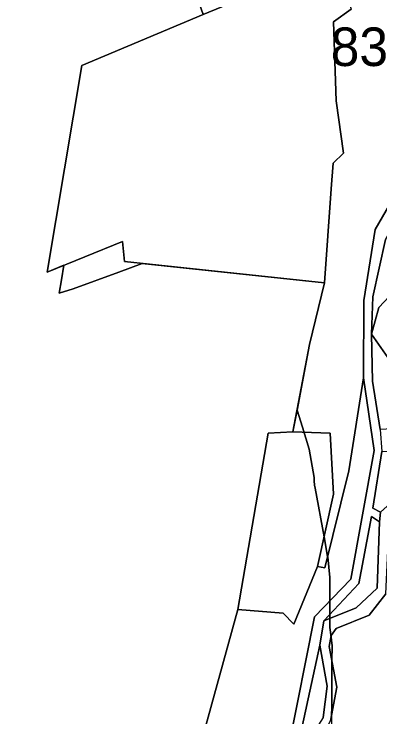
# Model space of a CAD drawing. Extents: x -477304 to -465429, y -1159113 to -1149210.
# Drawn here: x -469198.8 to -469056.5, y -1156461.1 to -1156187.5 of the extents above; entities that cross this region are included whole.
import ezdxf

# ---------------------------------------------------------------- set-up
doc = ezdxf.new("R2010")
doc.units = 0
for name, color, linetype in [('BPEJ_s', 7, 'Continuous'), ('ostatni_s', 7, 'Continuous'), ('PUPFL_s', 7, 'Continuous'), ('trav_porost_s', 7, 'Continuous'), ('voda_s', 7, 'Continuous'), ('zahrada_s', 7, 'Continuous')]:
    doc.layers.add(name, color=color, linetype=linetype)

msp = doc.modelspace()

# ---------------------------------------------------------------- linework, layer by layer
at = {"layer": 'BPEJ_s'}
for points in [[(-469126.61, -1156183.67), (-469125.18, -1156187.69), (-469172.37, -1156207.61), (-469185.92, -1156287.93), (-469179.46, -1156285.32), (-469180.36, -1156290.92), (-469181.2, -1156296.14), (-469175.76, -1156294.51), (-469158.07, -1156287.98), (-469148.92, -1156284.61), (-469078.12, -1156292.19), (-469083.87, -1156316.15), (-469088.73, -1156341.71)], [(-469075.27, -1156461.76), (-469075.27, -1156460.13), (-469075.25, -1156457.64), (-469075.23, -1156455.02), (-469075.15, -1156440.35), (-469075.14, -1156439.32), (-469075.1, -1156433.44), (-469075.51, -1156430), (-469075.95, -1156426.25), (-469075.95, -1156422.73), (-469075.95, -1156421.13), (-469075.95, -1156415.91), (-469075.95, -1156406.8), (-469076.8, -1156398.76), (-469076.83, -1156398.59), (-469078.22, -1156391.05), (-469081.71, -1156372.09), (-469081.94, -1156370.84), (-469082.02, -1156369.17), (-469082.09, -1156367.89), (-469083.96, -1156356.88), (-469086.67, -1156348.27), (-469088.73, -1156341.71), (-469083.87, -1156316.15), (-469078.12, -1156292.19), (-469148.92, -1156284.61), (-469158.07, -1156287.98), (-469175.76, -1156294.51), (-469181.2, -1156296.14), (-469180.36, -1156290.92), (-469179.46, -1156285.32), (-469185.92, -1156287.93), (-469172.37, -1156207.61), (-469125.18, -1156187.69), (-469126.61, -1156183.67)], [(-469088.73, -1156341.71), (-469090.32, -1156350.09), (-469099.98, -1156350.68), (-469111.82, -1156419.21), (-469135.82, -1156506.85), (-469150.4, -1156530.72), (-469161.85, -1156527.2), (-469168.62, -1156537.49), (-469172.66, -1156543.49), (-469176.61, -1156541.29), (-469181.77, -1156538.17), (-469209.17, -1156571.32)], [(-469209.17, -1156571.32), (-469181.77, -1156538.17), (-469176.61, -1156541.29), (-469172.66, -1156543.49), (-469168.62, -1156537.49), (-469161.85, -1156527.2), (-469150.4, -1156530.72), (-469135.82, -1156506.85), (-469111.82, -1156419.21), (-469099.98, -1156350.68), (-469090.32, -1156350.09), (-469088.73, -1156341.71), (-469086.67, -1156348.27), (-469083.96, -1156356.88), (-469082.09, -1156367.89), (-469082.02, -1156369.17), (-469081.94, -1156370.84), (-469081.71, -1156372.09), (-469078.22, -1156391.05), (-469076.83, -1156398.59), (-469076.8, -1156398.76), (-469075.95, -1156406.8)], [(-469075.95, -1156406.8), (-469075.95, -1156415.91), (-469075.95, -1156421.13), (-469075.95, -1156422.73), (-469075.95, -1156426.25), (-469075.51, -1156430), (-469075.1, -1156433.44), (-469075.14, -1156439.32), (-469075.15, -1156440.35), (-469075.23, -1156455.02), (-469075.25, -1156457.64), (-469075.27, -1156460.13), (-469075.27, -1156461.76), (-469075.28, -1156463.47), (-469075.31, -1156467.7), (-469075.32, -1156469.18), (-469075.35, -1156474.11)]]:
    msp.add_lwpolyline(points, dxfattribs=at)
at = {"layer": 'ostatni_s'}
for points in [[(-469202.74, -1156698.07), (-469186.53, -1156668.72), (-469177.12, -1156641.84), (-469172.44, -1156626.94), (-469162.75, -1156608.61), (-469134.68, -1156578.1), (-469111.84, -1156546.35), (-469102.7, -1156535.62), (-469091.97, -1156472.46), (-469081.95, -1156422.18), (-469067.81, -1156407.41), (-469058.75, -1156357.45), (-469062.85, -1156329.17), (-469062.8, -1156298.97), (-469058.34, -1156271.36), (-469045.46, -1156249.25), (-469018.77, -1156224.6), (-469009.24, -1156212.41), (-469002.29, -1156200.05), (-468995.75, -1156187.58)], [(-469036.33, -1156246.01), (-469032.78, -1156267.14), (-469025.49, -1156272.56), (-469027.18, -1156277.07), (-469036.79, -1156268.93), (-469039.54, -1156248.69), (-469054.37, -1156275.34), (-469059.3, -1156297.54), (-469059.8, -1156312.15), (-469059.39, -1156330.44), (-469056.36, -1156349.22), (-469055.82, -1156357.76), (-469059.22, -1156379.8), (-469056.22, -1156381.36), (-469056.64, -1156385.15), (-469059.72, -1156383.11), (-469064.65, -1156409.1), (-469078.35, -1156423.68), (-469079.92, -1156433.1), (-469090.02, -1156479.7)]]:
    msp.add_lwpolyline(points, dxfattribs=at)
for points in [[(-469056.96, -1156301.73), (-469059.8, -1156312.15), (-469059.3, -1156297.54), (-469054.37, -1156275.34), (-469039.54, -1156248.69), (-469036.79, -1156268.93), (-469027.18, -1156277.07), (-469046.4, -1156290.53)], [(-469077.06, -1156449.11), (-469078.63, -1156461.24), (-469085.31, -1156471.99), (-469088.75, -1156503.11), (-469097.26, -1156524.4), (-469090.02, -1156479.7), (-469079.92, -1156433.1)]]:
    msp.add_lwpolyline(points, close=True, dxfattribs=at)
at = {"layer": 'PUPFL_s'}
msp.add_lwpolyline([(-469126.61, -1156183.67), (-469125.18, -1156187.69), (-469172.37, -1156207.61), (-469185.92, -1156287.93), (-469156.59, -1156276.09), (-469155.78, -1156283.87), (-469078.12, -1156292.19), (-469083.87, -1156316.15), (-469090.32, -1156350.09), (-469099.98, -1156350.68), (-469111.82, -1156419.21), (-469135.82, -1156506.85), (-469150.4, -1156530.72), (-469161.85, -1156527.2), (-469168.62, -1156537.49), (-469196.31, -1156578.63), (-469177.83, -1156586.23), (-469179.18, -1156589.05), (-469191.11, -1156585.29), (-469214.2, -1156633.84)], dxfattribs=at)
at = {"layer": 'trav_porost_s'}
for points in [[(-469156.59, -1156276.09), (-469185.92, -1156287.93), (-469172.37, -1156207.61), (-469125.18, -1156187.69), (-469073.84, -1156166.45), (-469067.68, -1156185.58), (-469074.59, -1156190.55), (-469073.48, -1156221.26), (-469070.7, -1156241.69), (-469074.72, -1156245.61), (-469075.43, -1156255.53), (-469078.12, -1156292.19), (-469155.78, -1156283.87)], [(-469177.12, -1156641.84), (-469179.03, -1156641.1), (-469180.68, -1156640.22), (-469159.21, -1156595.34), (-469156.51, -1156591.72), (-469103.87, -1156521.17), (-469110.36, -1156518.26), (-469135.82, -1156506.85), (-469111.82, -1156419.21), (-469094.15, -1156420.64), (-469089.97, -1156424.94), (-469080.78, -1156402.53), (-469077.92, -1156403.02), (-469068.61, -1156365.3), (-469062.85, -1156329.17), (-469058.75, -1156357.45), (-469067.81, -1156407.41), (-469081.95, -1156422.18), (-469091.97, -1156472.46), (-469102.7, -1156535.62), (-469111.84, -1156546.35), (-469134.68, -1156578.1), (-469162.75, -1156608.61), (-469172.44, -1156626.94)], [(-469111.82, -1156419.21), (-469099.98, -1156350.68), (-469090.32, -1156350.09), (-469075.83, -1156350.6), (-469074.5, -1156374.4), (-469080.78, -1156402.53), (-469089.97, -1156424.94), (-469094.15, -1156420.64)], [(-469056.64, -1156385.15), (-469057.63, -1156411.01), (-469065.72, -1156418.68), (-469078.35, -1156423.68), (-469064.65, -1156409.1), (-469059.72, -1156383.11)], [(-469042.78, -1156432.91), (-469036.93, -1156426.34), (-469033.63, -1156437.08), (-469032.67, -1156449.11), (-469064.7, -1156494.41), (-469071.64, -1156487.55), (-469082.45, -1156479.72), (-469081.6, -1156473.66), (-469075.75, -1156462.63), (-469073.2, -1156449.49), (-469076.22, -1156433.65), (-469075.4, -1156429.43), (-469073.52, -1156426.63), (-469060.68, -1156421.43), (-469054.2, -1156413.13), (-469053.07, -1156388.07), (-469046.5, -1156396.22), (-469042.25, -1156406.68), (-469038.42, -1156419.74), (-469039.16, -1156420.78), (-469046.97, -1156429.36)]]:
    msp.add_lwpolyline(points, close=True, dxfattribs=at)
for points in [[(-469073.84, -1156166.45), (-469125.18, -1156187.69), (-469126.61, -1156183.67)], [(-469045.46, -1156249.25), (-469058.34, -1156271.36), (-469062.8, -1156298.97), (-469062.85, -1156329.17), (-469068.61, -1156365.3), (-469077.92, -1156403.02), (-469080.78, -1156402.53), (-469074.5, -1156374.4), (-469075.83, -1156350.6), (-469090.32, -1156350.09), (-469083.87, -1156316.15), (-469078.12, -1156292.19), (-469075.43, -1156255.53), (-469074.72, -1156245.61), (-469070.7, -1156241.69), (-469073.48, -1156221.26), (-469074.59, -1156190.55), (-469067.68, -1156185.58)]]:
    msp.add_lwpolyline(points, dxfattribs=at)
at = {"layer": 'voda_s'}
for points in [[(-469078.63, -1156461.24), (-469077.06, -1156449.11), (-469079.92, -1156433.1), (-469078.35, -1156423.68), (-469065.72, -1156418.68), (-469057.63, -1156411.01), (-469056.64, -1156385.15), (-469056.22, -1156381.36), (-469037.12, -1156364.08), (-469036.42, -1156356.12), (-469042.54, -1156336.74), (-469059.8, -1156312.15), (-469056.96, -1156301.73), (-469046.4, -1156290.53), (-469027.18, -1156277.07), (-469025.49, -1156272.56), (-469034.04, -1156250.77), (-469031.65, -1156246.97), (-469016.57, -1156238.41), (-469008.76, -1156229.67), (-468984, -1156212.45), (-468978.48, -1156199.13), (-468973.58, -1156188.38)], [(-469054.2, -1156413.13), (-469060.68, -1156421.43), (-469073.52, -1156426.63), (-469075.4, -1156429.43), (-469076.22, -1156433.65), (-469073.2, -1156449.49), (-469075.75, -1156462.63)]]:
    msp.add_lwpolyline(points, dxfattribs=at)
at = {"layer": 'zahrada_s'}
msp.add_lwpolyline([(-469048.72, -1156357.38), (-469049.26, -1156348.84), (-469056.36, -1156349.22), (-469059.39, -1156330.44), (-469059.8, -1156312.15), (-469042.54, -1156336.74), (-469036.42, -1156356.12), (-469037.12, -1156364.08), (-469056.22, -1156381.36), (-469059.22, -1156379.8), (-469055.82, -1156357.76)], close=True, dxfattribs=at)

# ---------------------------------------------------------------- texts
at = {"layer": 'BPEJ_s'}
msp.add_text('83551/IV.', height=15, dxfattribs=at).set_placement((-469075.65, -1156207.76))

doc.saveas('drawing.dxf')
